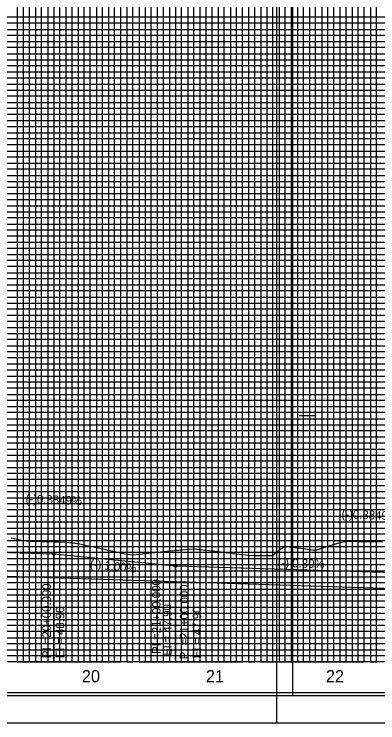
# Model space of a CAD drawing. Extents: x 2345490 to 2436403, y 465165 to 573888.
# Drawn here: x 2382734 to 2383033, y 540975 to 541557 of the extents above; entities that cross this region are included whole.
import ezdxf

# ---------------------------------------------------------------- set-up
doc = ezdxf.new("R2010")
doc.units = 0
for name, color, linetype in [('Exist Vertical Profile Horizontal Axis Label Major', 7, 'Continuous'), ('Old_Level_1', 7, 'Continuous'), ('Old_Level_18', 7, 'Continuous'), ('Old_Level_2', 7, 'Continuous'), ('Old_Level_3', 7, 'Continuous'), ('Old_Level_41', 7, 'Continuous'), ('Old_Level_42', 7, 'Continuous'), ('Old_Level_43', 7, 'Continuous'), ('Old_Level_50', 7, 'Continuous'), ('Old_Level_51', 7, 'Continuous'), ('Old_Level_52', 7, 'Continuous')]:
    doc.layers.add(name, color=color, linetype=linetype)

msp = doc.modelspace()

# ---------------------------------------------------------------- linework, layer by layer
at = {"layer": 'Old_Level_1'}
for points in [[(2382731.7988, 541126.59531), (2382736.7988, 541125.45291), (2382741.7988, 541124.31269), (2382746.7988, 541123.91261), (2382751.7988, 541123.78471), (2382756.7988, 541123.65566), (2382761.7988, 541123.52552), (2382766.7988, 541123.39433)], [(2382766.7988, 541123.39433), (2382771.7988, 541123.26218), (2382776.7988, 541122.90649), (2382781.7988, 541122.52221), (2382786.7988, 541121.84052), (2382791.7988, 541120.73783), (2382796.7988, 541119.63854), (2382801.7988, 541118.54315), (2382806.7988, 541117.45216), (2382811.7988, 541116.36605), (2382816.7988, 541115.28532), (2382821.7988, 541114.17672), (2382826.7988, 541113.07155), (2382831.7988, 541112.65207), (2382836.7988, 541113.14818), (2382841.7988, 541113.68281), (2382846.7988, 541114.21205), (2382851.7988, 541114.73272), (2382856.7988, 541115.2446), (2382861.7988, 541115.74744), (2382866.7988, 541116.24104), (2382871.7988, 541116.72515), (2382876.7988, 541117.19956), (2382881.7988, 541117.38911), (2382886.7988, 541116.88286), (2382891.7988, 541116.39226), (2382896.7988, 541115.91864), (2382901.7988, 541115.33093), (2382906.7988, 541114.69938), (2382911.7988, 541114.07598), (2382916.7988, 541113.461), (2382921.7988, 541112.85473), (2382926.7988, 541112.25743), (2382931.7988, 541112.11719), (2382936.7988, 541112.05292), (2382941.7988, 541111.9908), (2382946.7988, 541111.98307), (2382951.7988, 541116.65561), (2382956.7988, 541119.64421), (2382961.7988, 541119.01871), (2382966.7988, 541118.37196), (2382971.7988, 541117.70426), (2382976.7988, 541117.01592), (2382981.7988, 541116.38101), (2382986.7988, 541118.01227), (2382991.7988, 541119.61425), (2382996.7988, 541121.18623), (2383001.7988, 541122.7275), (2383006.7988, 541123.69866), (2383011.7988, 541123.71017), (2383016.7988, 541123.6775), (2383021.7988, 541123.60122), (2383026.7988, 541123.52237), (2383031.7988, 541123.441), (2383036.7988, 541123.35714)]]:
    msp.add_lwpolyline(points, dxfattribs=at)
at = {"layer": 'Old_Level_18'}
msp.add_lwpolyline([(2383216.79875, 542049.5045), (2381716.79875, 542049.5045), (2381716.79875, 540999.5045), (2383216.79875, 540999.5045)], close=True, dxfattribs=at)
at = {"layer": 'Old_Level_3'}
for p, q in [((2382666.7988, 541116.5045), (2382766.7988, 541113.5045)), ((2382766.7988, 541024.3491), (2382766.7988, 541113.5045)), ((2382766.7988, 541113.5045), (2382866.7988, 541103.5045)), ((2382316.79909, 541108.4045), (2383213.7988, 541079.4045)), ((2382866.7988, 541026.4958), (2382866.7988, 541103.5045)), ((2382866.7988, 541103.5045), (2383166.7988, 541094.5045))]:
    msp.add_line(p, q, dxfattribs=at)
for centre in [(2382766.7988, 541113.5045), (2382866.7988, 541103.5045)]:
    msp.add_circle(centre, 1.12602, dxfattribs=at)
at = {"layer": 'Old_Level_41'}
for p, q in [((2382968.29875, 541227.0045), (2382980.79875, 541227.0045)), ((2383216.79875, 541024.5045), (2381716.79875, 541024.5045))]:
    msp.add_line(p, q, dxfattribs=at)
for points in [[(2382741.79875, 542049.5045), (2382741.79875, 541024.5045), (2382791.79875, 541024.5045), (2382791.79875, 542049.5045)], [(2382766.79875, 542049.5045), (2382766.79875, 541024.5045), (2382816.79875, 541024.5045), (2382816.79875, 542049.5045)], [(2382841.79875, 542049.5045), (2382841.79875, 541024.5045), (2382891.79875, 541024.5045), (2382891.79875, 542049.5045)], [(2382866.79875, 542049.5045), (2382866.79875, 541024.5045), (2382916.79875, 541024.5045), (2382916.79875, 542049.5045)], [(2382941.79875, 542049.5045), (2382941.79875, 541024.5045), (2382991.79875, 541024.5045), (2382991.79875, 542049.5045)], [(2382966.79875, 542049.5045), (2382966.79875, 541024.5045), (2383016.79875, 541024.5045), (2383016.79875, 542049.5045)], [(2383216.79875, 541549.5045), (2381716.79875, 541549.5045), (2381716.79875, 541499.5045), (2383216.79875, 541499.5045)], [(2383216.79875, 541449.5045), (2381716.79875, 541449.5045), (2381716.79875, 541399.5045), (2383216.79875, 541399.5045)], [(2383216.79875, 541374.5045), (2381716.79875, 541374.5045), (2381716.79875, 541424.5045), (2383216.79875, 541424.5045)], [(2383216.79875, 541349.5045), (2381716.79875, 541349.5045), (2381716.79875, 541299.5045), (2383216.79875, 541299.5045)], [(2383216.79875, 541274.5045), (2381716.79875, 541274.5045), (2381716.79875, 541324.5045), (2383216.79875, 541324.5045)], [(2383216.79875, 541249.5045), (2381716.79875, 541249.5045), (2381716.79875, 541199.5045), (2383216.79875, 541199.5045)], [(2383216.79875, 541149.5045), (2381716.79875, 541149.5045), (2381716.79875, 541099.5045), (2383216.79875, 541099.5045)], [(2383216.79875, 541074.5045), (2381716.79875, 541074.5045), (2381716.79875, 541124.5045), (2383216.79875, 541124.5045)], [(2383216.79875, 541049.5045), (2381716.79875, 541049.5045)]]:
    msp.add_lwpolyline(points, dxfattribs=at)
at = {"layer": 'Old_Level_42'}
for points in [[(2383216.79875, 541474.5045), (2381716.79875, 541474.5045), (2381716.79875, 541524.5045), (2383216.79875, 541524.5045)], [(2383216.79875, 541174.5045), (2381716.79875, 541174.5045), (2381716.79875, 541224.5045), (2383216.79875, 541224.5045)]]:
    msp.add_lwpolyline(points, dxfattribs=at)
at = {"layer": 'Old_Level_43'}
for points in [[(2382736.79875, 542049.5045), (2382736.79875, 541024.5045), (2382746.79875, 541024.5045), (2382746.79875, 542049.5045)], [(2382751.79875, 542049.5045), (2382751.79875, 541024.5045), (2382756.79875, 541024.5045), (2382756.79875, 542049.5045)], [(2382761.79875, 542049.5045), (2382761.79875, 541024.5045), (2382771.79875, 541024.5045), (2382771.79875, 542049.5045)], [(2382776.79875, 542049.5045), (2382776.79875, 541024.5045), (2382781.79875, 541024.5045), (2382781.79875, 542049.5045)], [(2382786.79875, 542049.5045), (2382786.79875, 541024.5045)], [(2382786.79875, 541024.5045), (2382796.79875, 541024.5045), (2382796.79875, 542049.5045)], [(2382801.79875, 542049.5045), (2382801.79875, 541024.5045), (2382806.79875, 541024.5045), (2382806.79875, 542049.5045)], [(2382811.79875, 542049.5045), (2382811.79875, 541024.5045), (2382821.79875, 541024.5045), (2382821.79875, 542049.5045)], [(2382826.79875, 542049.5045), (2382826.79875, 541024.5045), (2382831.79875, 541024.5045), (2382831.79875, 542049.5045)], [(2382836.79875, 542049.5045), (2382836.79875, 541024.5045), (2382846.79875, 541024.5045), (2382846.79875, 542049.5045)], [(2382851.79875, 542049.5045), (2382851.79875, 541024.5045), (2382856.79875, 541024.5045), (2382856.79875, 542049.5045)], [(2382861.79875, 542049.5045), (2382861.79875, 541024.5045), (2382871.79875, 541024.5045), (2382871.79875, 542049.5045)], [(2382876.79875, 542049.5045), (2382876.79875, 541024.5045), (2382881.79875, 541024.5045), (2382881.79875, 542049.5045)], [(2382886.79875, 542049.5045), (2382886.79875, 541024.5045), (2382896.79875, 541024.5045), (2382896.79875, 542049.5045)], [(2382901.79875, 542049.5045), (2382901.79875, 541024.5045), (2382906.79875, 541024.5045), (2382906.79875, 542049.5045)], [(2382911.79875, 542049.5045), (2382911.79875, 541024.5045), (2382921.79875, 541024.5045), (2382921.79875, 542049.5045)], [(2382926.79875, 542049.5045), (2382926.79875, 541024.5045), (2382931.79875, 541024.5045), (2382931.79875, 542049.5045)], [(2382936.79875, 542049.5045), (2382936.79875, 541024.5045), (2382946.79875, 541024.5045), (2382946.79875, 542049.5045)], [(2382951.79875, 542049.5045), (2382951.79875, 541024.5045), (2382956.79875, 541024.5045), (2382956.79875, 542049.5045)], [(2382961.79875, 542049.5045), (2382961.79875, 541024.5045), (2382971.79875, 541024.5045), (2382971.79875, 542049.5045)], [(2382976.79875, 542049.5045), (2382976.79875, 541024.5045), (2382981.79875, 541024.5045), (2382981.79875, 542049.5045)], [(2382986.79875, 542049.5045), (2382986.79875, 541024.5045), (2382996.79875, 541024.5045), (2382996.79875, 542049.5045)], [(2383001.79875, 542049.5045), (2383001.79875, 541024.5045), (2383006.79875, 541024.5045), (2383006.79875, 542049.5045)], [(2383011.79875, 542049.5045), (2383011.79875, 541024.5045), (2383021.79875, 541024.5045), (2383021.79875, 541911.9545)], [(2383026.79875, 541911.9545), (2383026.79875, 541024.5045), (2383031.79875, 541024.5045), (2383031.79875, 541911.9545)], [(2383166.79875, 541554.5045), (2381766.79875, 541554.5045), (2381766.79875, 541544.5045), (2383166.79875, 541544.5045)], [(2383166.79875, 541539.5045), (2381766.79875, 541539.5045), (2381766.79875, 541534.5045), (2383166.79875, 541534.5045)], [(2383166.79875, 541529.5045), (2381766.79875, 541529.5045)], [(2381766.79875, 541519.5045), (2383166.79875, 541519.5045)], [(2383166.79875, 541514.5045), (2381766.79875, 541514.5045), (2381766.79875, 541509.5045), (2383166.79875, 541509.5045)], [(2383166.79875, 541504.5045), (2381766.79875, 541504.5045), (2381766.79875, 541494.5045), (2383166.79875, 541494.5045)], [(2383166.79875, 541489.5045), (2381766.79875, 541489.5045), (2381766.79875, 541484.5045), (2383166.79875, 541484.5045)], [(2383166.79875, 541479.5045), (2381766.79875, 541479.5045), (2381766.79875, 541469.5045), (2383166.79875, 541469.5045)], [(2383166.79875, 541464.5045), (2381766.79875, 541464.5045), (2381766.79875, 541459.5045), (2383166.79875, 541459.5045)], [(2383166.79875, 541454.5045), (2381766.79875, 541454.5045), (2381766.79875, 541444.5045), (2383166.79875, 541444.5045)], [(2383166.79875, 541439.5045), (2381766.79875, 541439.5045), (2381766.79875, 541434.5045), (2383166.79875, 541434.5045)], [(2383166.79875, 541429.5045), (2381766.79875, 541429.5045), (2381766.79875, 541419.5045), (2383166.79875, 541419.5045)], [(2383166.79875, 541414.5045), (2381766.79875, 541414.5045), (2381766.79875, 541409.5045), (2383166.79875, 541409.5045)], [(2383166.79875, 541404.5045), (2381766.79875, 541404.5045), (2381766.79875, 541394.5045), (2383166.79875, 541394.5045)], [(2383166.79875, 541389.5045), (2381766.79875, 541389.5045), (2381766.79875, 541384.5045), (2383166.79875, 541384.5045)], [(2383166.79875, 541379.5045), (2381766.79875, 541379.5045), (2381766.79875, 541369.5045), (2383166.79875, 541369.5045)], [(2383166.79875, 541364.5045), (2381766.79875, 541364.5045), (2381766.79875, 541359.5045), (2383166.79875, 541359.5045)], [(2383166.79875, 541354.5045), (2381766.79875, 541354.5045), (2381766.79875, 541344.5045), (2383166.79875, 541344.5045)], [(2383166.79875, 541339.5045), (2381766.79875, 541339.5045), (2381766.79875, 541334.5045), (2383166.79875, 541334.5045)], [(2383166.79875, 541329.5045), (2381766.79875, 541329.5045), (2381766.79875, 541319.5045), (2383166.79875, 541319.5045)], [(2383166.79875, 541314.5045), (2381766.79875, 541314.5045), (2381766.79875, 541309.5045), (2383166.79875, 541309.5045)], [(2383166.79875, 541304.5045), (2381766.79875, 541304.5045), (2381766.79875, 541294.5045), (2383166.79875, 541294.5045)], [(2383166.79875, 541289.5045), (2381766.79875, 541289.5045), (2381766.79875, 541284.5045), (2383166.79875, 541284.5045)], [(2383166.79875, 541279.5045), (2381766.79875, 541279.5045), (2381766.79875, 541269.5045), (2383166.79875, 541269.5045)], [(2383166.79875, 541264.5045), (2381766.79875, 541264.5045), (2381766.79875, 541259.5045), (2383166.79875, 541259.5045)], [(2383166.79875, 541254.5045), (2381766.79875, 541254.5045), (2381766.79875, 541244.5045), (2383166.79875, 541244.5045)], [(2383166.79875, 541239.5045), (2381766.79875, 541239.5045), (2381766.79875, 541234.5045), (2383166.79875, 541234.5045)], [(2383166.79875, 541229.5045), (2381766.79875, 541229.5045)], [(2381766.79875, 541219.5045), (2383166.79875, 541219.5045)], [(2383166.79875, 541214.5045), (2381766.79875, 541214.5045), (2381766.79875, 541209.5045), (2383166.79875, 541209.5045)], [(2383166.79875, 541204.5045), (2381766.79875, 541204.5045)], [(2381766.79875, 541194.5045), (2383166.79875, 541194.5045)], [(2383166.79875, 541189.5045), (2381766.79875, 541189.5045), (2381766.79875, 541184.5045), (2383166.79875, 541184.5045)], [(2383166.79875, 541179.5045), (2381766.79875, 541179.5045), (2381766.79875, 541169.5045), (2383166.79875, 541169.5045)], [(2383166.79875, 541164.5045), (2381766.79875, 541164.5045), (2381766.79875, 541159.5045), (2383166.79875, 541159.5045)], [(2383166.79875, 541154.5045), (2381766.79875, 541154.5045), (2381766.79875, 541144.5045), (2383166.79875, 541144.5045)], [(2383166.79875, 541139.5045), (2381766.79875, 541139.5045), (2381766.79875, 541134.5045), (2383166.79875, 541134.5045)], [(2383166.79875, 541129.5045), (2381766.79875, 541129.5045), (2381766.79875, 541119.5045), (2383166.79875, 541119.5045)], [(2383166.79875, 541114.5045), (2381766.79875, 541114.5045), (2381766.79875, 541109.5045), (2383166.79875, 541109.5045)], [(2383166.79875, 541104.5045), (2381766.79875, 541104.5045), (2381766.79875, 541094.5045), (2383166.79875, 541094.5045)], [(2383166.79875, 541089.5045), (2381766.79875, 541089.5045), (2381766.79875, 541084.5045), (2383166.79875, 541084.5045)], [(2383166.79875, 541079.5045), (2381766.79875, 541079.5045), (2381766.79875, 541069.5045), (2383166.79875, 541069.5045)], [(2383166.79875, 541064.5045), (2381766.79875, 541064.5045), (2381766.79875, 541059.5045), (2383166.79875, 541059.5045)], [(2383166.79875, 541054.5045), (2381766.79875, 541054.5045), (2381766.79875, 541044.5045), (2383166.79875, 541044.5045)], [(2383166.79875, 541039.5045), (2381766.79875, 541039.5045), (2381766.79875, 541034.5045), (2383166.79875, 541034.5045)], [(2383166.79875, 541029.5045), (2381766.79875, 541029.5045)]]:
    msp.add_lwpolyline(points, dxfattribs=at)
at = {"layer": 'Old_Level_50'}
msp.add_line((2382949.79875, 540974.5045), (2382949.79875, 540974.5045), dxfattribs=at)
for points in [[(2383229.29875, 542052.0545), (2381562.79875, 542052.0545), (2381562.79875, 540996.9545), (2383229.29875, 540996.9545)], [(2384629.29875, 542052.0545), (2382962.79875, 542052.0545), (2382962.79875, 540996.9545), (2384629.29875, 540996.9545)]]:
    msp.add_lwpolyline(points, close=True, dxfattribs=at)
at = {"layer": 'Old_Level_51'}
for points in [[(2383233.79875, 542074.5045), (2381549.79875, 542074.5045), (2381549.79875, 540974.5045), (2383233.79875, 540974.5045)], [(2384633.79875, 542074.5045), (2382949.79875, 542074.5045), (2382949.79875, 540974.5045), (2384633.79875, 540974.5045)]]:
    msp.add_lwpolyline(points, close=True, dxfattribs=at)
at = {"layer": 'Old_Level_52'}
msp.add_line((2382962.79875, 540996.9545), (2382962.79875, 540996.9545), dxfattribs=at)

# ---------------------------------------------------------------- texts
at = {"layer": 'Exist Vertical Profile Horizontal Axis Label Major'}
for s, p in [('20', (2382789.87116, 541007.86924)), ('21', (2382891.71056, 541007.86924)), ('22', (2382990.25904, 541007.86924))]:
    msp.add_text(s, height=10.000001, dxfattribs=at).set_placement(p)
at = {"layer": 'Old_Level_2'}
for p in [(2382743.55696, 541155.28903), (2383002.94472, 541142.81846)]:
    msp.add_text('(-)0.3849%', height=7, rotation=357.74716972, dxfattribs=at).set_placement(p)
at = {"layer": 'Old_Level_3'}
for s, height, rotation, p in [('(-) 1.00%', 7.000001, 354.28940686, (2382796.2421, 541101.80852)), ('(-) 0.30%', 7.000001, 358.281642, (2382950.56263, 541102.6779)), ('PI =21+00.000', 7.0000005, 90, (2382854.45902, 541031.17004)), ('PI =20+00.000', 7.0000005, 90, (2382764.3938, 541027.67534)), ('PI =21+00.000', 7.0000005, 90, (2382877.30902, 541026.69938)), ('El = 48.90', 7.000001, 90, (2382775.3938, 541027.67534)), ('El = 47.90', 7.000001, 90, (2382863.47206, 541029.67982)), ('El = 47.90', 7.000001, 90, (2382887.81228, 541027.69286))]:
    msp.add_text(s, height=height, rotation=rotation, dxfattribs=at).set_placement(p)

doc.saveas('drawing.dxf')
